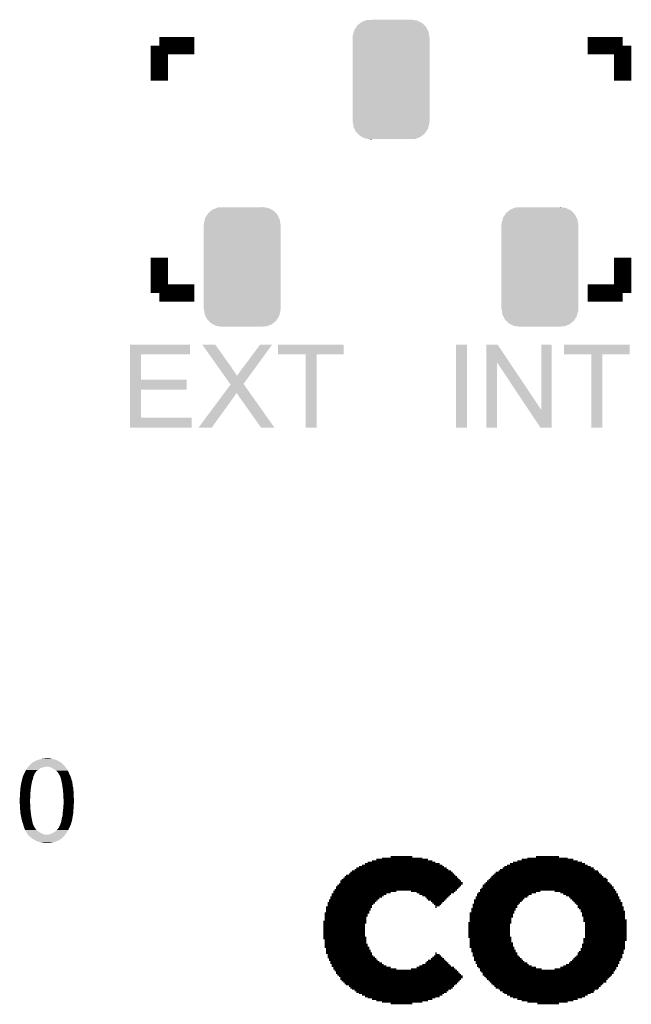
# Model space of a CAD drawing. Extents: x -9 to 122, y -9 to 65.
# Tile 291 of 308: x 99 to 106, y 41 to 53. Entities that reach past the tile are written whole.
import ezdxf

# ---------------------------------------------------------------- set-up
doc = ezdxf.new("R2010")
doc.units = 0
doc.layers.get('0').update_dxf_attribs({"linetype": 'CONTINUOUS'})
doc.layers.add('CLICKER_4_FOR_R7FA4M2A_V100_GTO', color=12, linetype='CONTINUOUS')
doc.layers.add('CLICKER_4_FOR_R7FA4M2A_V100_GTS', color=13, linetype='CONTINUOUS')

# ---------------------------------------------------------------- blocks, each defined once
blk = doc.blocks.new('CUSTOM_200')
for points in [[(-0.301568, 0.692038), (-0.285532, 0.698066), (0.308224, 0.692038), (0.27075, 0.698066)], [(-0.285532, 0.698066), (-0.220944, 0.70104), (0.27075, 0.698066), (0.25226, 0.70104)], [(0.220944, 0.70104), (0.244388, 0.702306), (0.25226, 0.70104), (0.244388, 0.702306)], [(-0.438318, 0.559164), (-0.432252, 0.581054), (0.44075, 0.559164), (0.42962, 0.581054)], [(-0.432252, 0.581054), (-0.408632, 0.616798), (0.42962, 0.581054), (0.411442, 0.616798)], [(-0.408632, 0.616798), (-0.396604, 0.634998), (0.411442, 0.616798), (0.39329, 0.634998)], [(-0.396604, 0.634998), (-0.362024, 0.662578), (0.39329, 0.634998), (0.365782, 0.662578)], [(-0.362024, 0.662578), (-0.346054, 0.675314), (0.365782, 0.662578), (0.3409, 0.675314)], [(-0.346054, 0.675314), (-0.301568, 0.692038), (0.3409, 0.675314), (0.308224, 0.692038)], [(-0.45212, -0.4953), (-0.45212, 0.4953), (0.45212, -0.4953), (0.45212, 0.4953)], [(-0.45085, 0.4953), (-0.449518, 0.518744), (0.45085, 0.4953), (0.447144, 0.518744)], [(-0.449518, 0.518744), (-0.438318, 0.559164), (0.447144, 0.518744), (0.44075, 0.559164)], [(-0.447142, -0.51874), (-0.45085, -0.4953), (0.449518, -0.51874), (0.45085, -0.4953)], [(-0.440752, -0.559164), (-0.447142, -0.51874), (0.438316, -0.559164), (0.449518, -0.51874)], [(-0.429622, -0.58105), (-0.440752, -0.559164), (0.432254, -0.58105), (0.438316, -0.559164)], [(-0.411444, -0.616798), (-0.429622, -0.58105), (0.40863, -0.616798), (0.432254, -0.58105)], [(-0.393292, -0.634996), (-0.411444, -0.616798), (0.396606, -0.634996), (0.40863, -0.616798)], [(-0.365784, -0.662578), (-0.393292, -0.634996), (0.362022, -0.662578), (0.396606, -0.634996)], [(-0.340906, -0.675312), (-0.365784, -0.662578), (0.346056, -0.675312), (0.362022, -0.662578)], [(-0.308228, -0.69204), (-0.340906, -0.675312), (0.301562, -0.69204), (0.346056, -0.675312)], [(-0.270764, -0.698066), (-0.308228, -0.69204), (0.285534, -0.698066), (0.301562, -0.69204)], [(-0.252274, -0.70104), (-0.270764, -0.698066), (0.220944, -0.70104), (0.285534, -0.698066)], [(-0.244392, -0.702308), (-0.252274, -0.70104), (-0.244392, -0.702308), (-0.220944, -0.70104)]]:
    blk.add_solid(points)

msp = doc.modelspace()

# ---------------------------------------------------------------- linework, layer by layer
at = {"layer": 'CLICKER_4_FOR_R7FA4M2A_V100_GTO'}
for points, const_width in [([(100.53574, 52.43576), (100.94976, 52.43576)], 0.2032), ([(100.53574, 52.02174), (100.53574, 52.43576)], 0.2032), ([(105.57256, 52.43576), (105.98404, 52.43576)], 0.2032), ([(105.98404, 52.02174), (105.98404, 52.43576)], 0.2032), ([(100.53574, 49.53), (100.53574, 49.94402)], 0.2032), ([(105.98404, 49.53), (105.98404, 49.94402)], 0.2032), ([(100.53574, 49.53), (100.94976, 49.53)], 0.2032), ([(105.57256, 49.53), (105.98404, 49.53)], 0.2032), ([(103.25608, 42.90568), (103.51008, 42.90568)], 0.01778), ([(104.9655, 42.90568), (105.23474, 42.90568)], 0.01778), ([(102.91826, 42.80408), (103.86568, 42.80408)], 0.01778), ([(102.95382, 42.82186), (103.83266, 42.82186)], 0.01778), ([(102.98684, 42.8371), (103.78186, 42.8371)], 0.01778), ([(103.03764, 42.85488), (103.7463, 42.85488)], 0.01778), ([(103.08844, 42.87266), (103.6955, 42.87266)], 0.01778), ([(103.15448, 42.8879), (103.62946, 42.8879)], 0.01778), ([(104.62514, 42.80408), (105.57256, 42.80408)], 0.01778), ([(104.6607, 42.82186), (105.53954, 42.82186)], 0.01778), ([(104.69372, 42.8371), (105.50652, 42.8371)], 0.01778), ([(104.74452, 42.85488), (105.45572, 42.85488)], 0.01778), ([(104.79532, 42.87266), (105.40492, 42.87266)], 0.01778), ([(104.8639, 42.8879), (105.33634, 42.8879)], 0.01778), ([(102.73284, 42.68724), (104.01808, 42.68724)], 0.01778), ([(102.76586, 42.70248), (104.0003, 42.70248)], 0.01778), ([(102.78364, 42.72026), (103.98506, 42.72026)], 0.01778), ([(102.80142, 42.73804), (103.96728, 42.73804)], 0.01778), ([(102.83444, 42.75328), (103.93426, 42.75328)], 0.01778), ([(102.85222, 42.77106), (103.91648, 42.77106)], 0.01778), ([(102.88524, 42.7863), (103.88346, 42.7863)], 0.01778), ([(104.4575, 42.68724), (105.74274, 42.68724)], 0.01778), ([(104.47528, 42.70248), (105.72496, 42.70248)], 0.01778), ([(104.49052, 42.72026), (105.70718, 42.72026)], 0.01778), ([(104.52608, 42.73804), (105.69194, 42.73804)], 0.01778), ([(104.54132, 42.75328), (105.65638, 42.75328)], 0.01778), ([(104.57434, 42.77106), (105.64114, 42.77106)], 0.01778), ([(104.59212, 42.7863), (105.60812, 42.7863)], 0.01778), ([(102.63124, 42.56786), (104.08412, 42.56786)], 0.01778), ([(102.64902, 42.58564), (104.1019, 42.58564)], 0.01778), ([(102.66426, 42.61866), (104.08412, 42.61866)], 0.01778), ([(102.66426, 42.60088), (104.1019, 42.60088)], 0.01778), ([(102.68204, 42.63644), (104.06888, 42.63644)], 0.01778), ([(102.69982, 42.65168), (104.0511, 42.65168)], 0.01778), ([(102.71506, 42.66946), (104.03586, 42.66946)], 0.01778), ([(104.33812, 42.56786), (105.85958, 42.56786)], 0.01778), ([(104.3559, 42.58564), (105.84434, 42.58564)], 0.01778), ([(104.37368, 42.60088), (105.82656, 42.60088)], 0.01778), ([(104.38892, 42.61866), (105.80878, 42.61866)], 0.01778), ([(104.4067, 42.63644), (105.80878, 42.63644)], 0.01778), ([(104.42448, 42.65168), (105.79354, 42.65168)], 0.01778), ([(104.43972, 42.66946), (105.75798, 42.66946)], 0.01778), ([(102.56266, 42.46626), (103.20528, 42.46626)], 0.01778), ([(102.56266, 42.44848), (103.17226, 42.44848)], 0.01778), ([(102.58044, 42.49928), (103.32466, 42.49928)], 0.01778), ([(102.58044, 42.48404), (103.25608, 42.48404)], 0.01778), ([(102.59822, 42.51706), (104.03586, 42.51706)], 0.01778), ([(102.61346, 42.55008), (104.06888, 42.55008)], 0.01778), ([(102.61346, 42.53484), (104.0511, 42.53484)], 0.01778), ([(103.49484, 42.49928), (104.01808, 42.49928)], 0.01778), ([(103.56088, 42.48404), (104.0003, 42.48404)], 0.01778), ([(103.5939, 42.46626), (103.96728, 42.46626)], 0.01778), ([(103.62946, 42.44848), (103.9495, 42.44848)], 0.01778), ([(104.27208, 42.46626), (104.9147, 42.46626)], 0.01778), ([(104.27208, 42.44848), (104.87914, 42.44848)], 0.01778), ([(104.28732, 42.48404), (104.9655, 42.48404)], 0.01778), ([(104.3051, 42.51706), (105.89514, 42.51706)], 0.01778), ([(104.3051, 42.49928), (105.0163, 42.49928)], 0.01778), ([(104.32288, 42.53484), (105.87736, 42.53484)], 0.01778), ([(104.33812, 42.55008), (105.87736, 42.55008)], 0.01778), ([(105.18394, 42.49928), (105.91038, 42.49928)], 0.01778), ([(105.25252, 42.48404), (105.91038, 42.48404)], 0.01778), ([(105.28554, 42.46626), (105.92816, 42.46626)], 0.01778), ([(105.31856, 42.44848), (105.92816, 42.44848)], 0.01778), ([(102.5144, 42.36466), (103.07066, 42.36466)], 0.01778), ([(102.5144, 42.34688), (103.05288, 42.34688)], 0.01778), ([(102.5144, 42.33164), (103.03764, 42.33164)], 0.01778), ([(102.52964, 42.39768), (103.10368, 42.39768)], 0.01778), ([(102.52964, 42.38244), (103.08844, 42.38244)], 0.01778), ([(102.54742, 42.43324), (103.15448, 42.43324)], 0.01778), ([(102.54742, 42.41546), (103.12146, 42.41546)], 0.01778), ([(103.66248, 42.43324), (103.93426, 42.43324)], 0.01778), ([(103.68026, 42.41546), (103.91648, 42.41546)], 0.01778), ([(103.6955, 42.39768), (103.8987, 42.39768)], 0.01778), ([(103.73106, 42.38244), (103.88346, 42.38244)], 0.01778), ([(103.7463, 42.36466), (103.86568, 42.36466)], 0.01778), ([(103.76408, 42.34688), (103.8479, 42.34688)], 0.01778), ([(103.78186, 42.33164), (103.83266, 42.33164)], 0.01778), ([(104.22128, 42.34688), (104.7623, 42.34688)], 0.01778), ([(104.22128, 42.33164), (104.74452, 42.33164)], 0.01778), ([(104.23652, 42.39768), (104.8131, 42.39768)], 0.01778), ([(104.23652, 42.38244), (104.79532, 42.38244)], 0.01778), ([(104.23652, 42.36466), (104.77754, 42.36466)], 0.01778), ([(104.2543, 42.43324), (104.8639, 42.43324)], 0.01778), ([(104.2543, 42.41546), (104.82834, 42.41546)], 0.01778), ([(105.35412, 42.43324), (105.94594, 42.43324)], 0.01778), ([(105.36936, 42.41546), (105.94594, 42.41546)], 0.01778), ([(105.38714, 42.39768), (105.96118, 42.39768)], 0.01778), ([(105.40492, 42.38244), (105.96118, 42.38244)], 0.01778), ([(105.42016, 42.36466), (105.97896, 42.36466)], 0.01778), ([(105.43794, 42.34688), (105.97896, 42.34688)], 0.01778), ([(105.45572, 42.33164), (105.97896, 42.33164)], 0.01778), ([(102.47884, 42.24528), (103.00462, 42.24528)], 0.01778), ([(102.47884, 42.23004), (102.98684, 42.23004)], 0.01778), ([(102.47884, 42.21226), (102.98684, 42.21226)], 0.01778), ([(102.49662, 42.31386), (103.03764, 42.31386)], 0.01778), ([(102.49662, 42.29608), (103.01986, 42.29608)], 0.01778), ([(102.49662, 42.28084), (103.01986, 42.28084)], 0.01778), ([(102.49662, 42.26306), (103.00462, 42.26306)], 0.01778), ([(103.78186, 42.31386), (103.7971, 42.31386)], 0.01778), ([(104.18572, 42.24528), (104.7115, 42.24528)], 0.01778), ([(104.18572, 42.23004), (104.69372, 42.23004)], 0.01778), ([(104.18572, 42.21226), (104.69372, 42.21226)], 0.01778), ([(104.2035, 42.29608), (104.72674, 42.29608)], 0.01778), ([(104.2035, 42.28084), (104.72674, 42.28084)], 0.01778), ([(104.2035, 42.26306), (104.7115, 42.26306)], 0.01778), ([(104.22128, 42.31386), (104.74452, 42.31386)], 0.01778), ([(105.45572, 42.31386), (105.99674, 42.31386)], 0.01778), ([(105.47096, 42.29608), (105.99674, 42.29608)], 0.01778), ([(105.48874, 42.28084), (105.99674, 42.28084)], 0.01778), ([(105.48874, 42.26306), (106.01198, 42.26306)], 0.01778), ([(105.50652, 42.24528), (106.01198, 42.24528)], 0.01778), ([(105.50652, 42.23004), (106.01198, 42.23004)], 0.01778), ([(105.50652, 42.21226), (106.01198, 42.21226)], 0.01778), ([(102.4636, 42.14622), (102.96906, 42.14622)], 0.01778), ([(102.4636, 42.12844), (102.96906, 42.12844)], 0.01778), ([(102.4636, 42.11066), (102.95382, 42.11066)], 0.01778), ([(102.47884, 42.19702), (102.96906, 42.19702)], 0.01778), ([(102.47884, 42.17924), (102.96906, 42.17924)], 0.01778), ([(102.47884, 42.16146), (102.96906, 42.16146)], 0.01778), ([(104.17048, 42.12844), (104.67594, 42.12844)], 0.01778), ([(104.17048, 42.11066), (104.6607, 42.11066)], 0.01778), ([(104.18572, 42.19702), (104.69372, 42.19702)], 0.01778), ([(104.18572, 42.17924), (104.67594, 42.17924)], 0.01778), ([(104.18572, 42.16146), (104.67594, 42.16146)], 0.01778), ([(104.18572, 42.14622), (104.67594, 42.14622)], 0.01778), ([(105.52176, 42.19702), (106.01198, 42.19702)], 0.01778), ([(105.52176, 42.17924), (106.01198, 42.17924)], 0.01778), ([(105.52176, 42.16146), (106.02976, 42.16146)], 0.01778), ([(105.52176, 42.14622), (106.02976, 42.14622)], 0.01778), ([(105.53954, 42.12844), (106.02976, 42.12844)], 0.01778), ([(105.53954, 42.11066), (106.02976, 42.11066)], 0.01778), ([(102.4636, 42.09542), (102.95382, 42.09542)], 0.01778), ([(102.4636, 42.07764), (102.95382, 42.07764)], 0.01778), ([(102.4636, 42.05986), (102.95382, 42.05986)], 0.01778), ([(102.4636, 42.04462), (102.95382, 42.04462)], 0.01778), ([(102.4636, 42.02684), (102.95382, 42.02684)], 0.01778), ([(102.4636, 42.00906), (102.95382, 42.00906)], 0.01778), ([(102.4636, 41.99382), (102.95382, 41.99382)], 0.01778), ([(104.17048, 42.09542), (104.6607, 42.09542)], 0.01778), ([(104.17048, 42.07764), (104.6607, 42.07764)], 0.01778), ([(104.17048, 42.05986), (104.6607, 42.05986)], 0.01778), ([(104.17048, 42.04462), (104.6607, 42.04462)], 0.01778), ([(104.17048, 42.02684), (104.6607, 42.02684)], 0.01778), ([(104.17048, 42.00906), (104.6607, 42.00906)], 0.01778), ([(104.17048, 41.99382), (104.6607, 41.99382)], 0.01778), ([(105.53954, 42.09542), (106.02976, 42.09542)], 0.01778), ([(105.53954, 42.07764), (106.02976, 42.07764)], 0.01778), ([(105.53954, 42.05986), (106.02976, 42.05986)], 0.01778), ([(105.53954, 42.04462), (106.02976, 42.04462)], 0.01778), ([(105.53954, 42.02684), (106.02976, 42.02684)], 0.01778), ([(105.53954, 42.00906), (106.02976, 42.00906)], 0.01778), ([(105.53954, 41.99382), (106.02976, 41.99382)], 0.01778), ([(102.4636, 41.97604), (102.95382, 41.97604)], 0.01778), ([(102.4636, 41.95826), (102.96906, 41.95826)], 0.01778), ([(102.4636, 41.94302), (102.96906, 41.94302)], 0.01778), ([(102.47884, 41.92524), (102.96906, 41.92524)], 0.01778), ([(102.47884, 41.90746), (102.96906, 41.90746)], 0.01778), ([(102.47884, 41.89222), (102.96906, 41.89222)], 0.01778), ([(102.47884, 41.87444), (102.98684, 41.87444)], 0.01778), ([(104.17048, 41.97604), (104.6607, 41.97604)], 0.01778), ([(104.17048, 41.95826), (104.67594, 41.95826)], 0.01778), ([(104.18572, 41.94302), (104.67594, 41.94302)], 0.01778), ([(104.18572, 41.92524), (104.67594, 41.92524)], 0.01778), ([(104.18572, 41.90746), (104.67594, 41.90746)], 0.01778), ([(104.18572, 41.89222), (104.69372, 41.89222)], 0.01778), ([(104.18572, 41.87444), (104.69372, 41.87444)], 0.01778), ([(105.50652, 41.87444), (106.01198, 41.87444)], 0.01778), ([(105.52176, 41.94302), (106.02976, 41.94302)], 0.01778), ([(105.52176, 41.92524), (106.02976, 41.92524)], 0.01778), ([(105.52176, 41.90746), (106.01198, 41.90746)], 0.01778), ([(105.52176, 41.89222), (106.01198, 41.89222)], 0.01778), ([(105.53954, 41.97604), (106.02976, 41.97604)], 0.01778), ([(105.53954, 41.95826), (106.02976, 41.95826)], 0.01778), ([(102.47884, 41.85666), (102.98684, 41.85666)], 0.01778), ([(102.47884, 41.84142), (103.00462, 41.84142)], 0.01778), ([(102.49662, 41.82364), (103.00462, 41.82364)], 0.01778), ([(102.49662, 41.80586), (103.01986, 41.80586)], 0.01778), ([(102.49662, 41.79062), (103.01986, 41.79062)], 0.01778), ([(102.49662, 41.77284), (103.03764, 41.77284)], 0.01778), ([(102.5144, 41.75506), (103.03764, 41.75506)], 0.01778), ([(103.78186, 41.77284), (103.7971, 41.77284)], 0.01778), ([(103.78186, 41.75506), (103.83266, 41.75506)], 0.01778), ([(104.18572, 41.85666), (104.69372, 41.85666)], 0.01778), ([(104.18572, 41.84142), (104.7115, 41.84142)], 0.01778), ([(104.2035, 41.82364), (104.7115, 41.82364)], 0.01778), ([(104.2035, 41.80586), (104.72674, 41.80586)], 0.01778), ([(104.2035, 41.79062), (104.72674, 41.79062)], 0.01778), ([(104.22128, 41.77284), (104.74452, 41.77284)], 0.01778), ([(104.22128, 41.75506), (104.74452, 41.75506)], 0.01778), ([(105.45572, 41.77284), (105.99674, 41.77284)], 0.01778), ([(105.45572, 41.75506), (105.97896, 41.75506)], 0.01778), ([(105.47096, 41.79062), (105.99674, 41.79062)], 0.01778), ([(105.48874, 41.82364), (106.01198, 41.82364)], 0.01778), ([(105.48874, 41.80586), (105.99674, 41.80586)], 0.01778), ([(105.50652, 41.85666), (106.01198, 41.85666)], 0.01778), ([(105.50652, 41.84142), (106.01198, 41.84142)], 0.01778), ([(102.5144, 41.73982), (103.05288, 41.73982)], 0.01778), ([(102.5144, 41.72204), (103.07066, 41.72204)], 0.01778), ([(102.52964, 41.7068), (103.08844, 41.7068)], 0.01778), ([(102.52964, 41.68902), (103.10368, 41.68902)], 0.01778), ([(102.54742, 41.67124), (103.12146, 41.67124)], 0.01778), ([(102.54742, 41.656), (103.15448, 41.656)], 0.01778), ([(102.56266, 41.63822), (103.17226, 41.63822)], 0.01778), ([(103.62946, 41.63822), (103.9495, 41.63822)], 0.01778), ([(103.66248, 41.656), (103.93426, 41.656)], 0.01778), ([(103.68026, 41.67124), (103.91648, 41.67124)], 0.01778), ([(103.6955, 41.68902), (103.8987, 41.68902)], 0.01778), ([(103.73106, 41.7068), (103.88346, 41.7068)], 0.01778), ([(103.7463, 41.72204), (103.86568, 41.72204)], 0.01778), ([(103.76408, 41.73982), (103.8479, 41.73982)], 0.01778), ([(104.22128, 41.73982), (104.7623, 41.73982)], 0.01778), ([(104.23652, 41.72204), (104.77754, 41.72204)], 0.01778), ([(104.23652, 41.7068), (104.79532, 41.7068)], 0.01778), ([(104.23652, 41.68902), (104.8131, 41.68902)], 0.01778), ([(104.2543, 41.67124), (104.82834, 41.67124)], 0.01778), ([(104.2543, 41.656), (104.8639, 41.656)], 0.01778), ([(104.27208, 41.63822), (104.87914, 41.63822)], 0.01778), ([(105.31856, 41.63822), (105.92816, 41.63822)], 0.01778), ([(105.35412, 41.656), (105.94594, 41.656)], 0.01778), ([(105.36936, 41.67124), (105.94594, 41.67124)], 0.01778), ([(105.38714, 41.68902), (105.96118, 41.68902)], 0.01778), ([(105.40492, 41.7068), (105.96118, 41.7068)], 0.01778), ([(105.42016, 41.72204), (105.97896, 41.72204)], 0.01778), ([(105.43794, 41.73982), (105.97896, 41.73982)], 0.01778), ([(102.56266, 41.62044), (103.20528, 41.62044)], 0.01778), ([(102.58044, 41.6052), (103.25608, 41.6052)], 0.01778), ([(102.58044, 41.58742), (103.32466, 41.58742)], 0.01778), ([(102.59822, 41.56964), (104.03586, 41.56964)], 0.01778), ([(102.61346, 41.5544), (104.0511, 41.5544)], 0.01778), ([(102.61346, 41.53662), (104.06888, 41.53662)], 0.01778), ([(102.63124, 41.51884), (104.08412, 41.51884)], 0.01778), ([(103.49484, 41.58742), (104.01808, 41.58742)], 0.01778), ([(103.56088, 41.6052), (104.0003, 41.6052)], 0.01778), ([(103.5939, 41.62044), (103.96728, 41.62044)], 0.01778), ([(104.27208, 41.62044), (104.9147, 41.62044)], 0.01778), ([(104.28732, 41.6052), (104.9655, 41.6052)], 0.01778), ([(104.3051, 41.58742), (105.03154, 41.58742)], 0.01778), ([(104.3051, 41.56964), (105.89514, 41.56964)], 0.01778), ([(104.32288, 41.5544), (105.87736, 41.5544)], 0.01778), ([(104.33812, 41.53662), (105.87736, 41.53662)], 0.01778), ([(104.33812, 41.51884), (105.85958, 41.51884)], 0.01778), ([(105.18394, 41.58742), (105.91038, 41.58742)], 0.01778), ([(105.25252, 41.6052), (105.91038, 41.6052)], 0.01778), ([(105.28554, 41.62044), (105.92816, 41.62044)], 0.01778), ([(102.64902, 41.5036), (104.1019, 41.5036)], 0.01778), ([(102.66426, 41.48582), (104.1019, 41.48582)], 0.01778), ([(102.66426, 41.46804), (104.08412, 41.46804)], 0.01778), ([(102.68204, 41.4528), (104.06888, 41.4528)], 0.01778), ([(102.69982, 41.43502), (104.0511, 41.43502)], 0.01778), ([(102.71506, 41.41724), (104.03586, 41.41724)], 0.01778), ([(102.73284, 41.402), (104.01808, 41.402)], 0.01778), ([(104.3559, 41.5036), (105.84434, 41.5036)], 0.01778), ([(104.37368, 41.48582), (105.82656, 41.48582)], 0.01778), ([(104.38892, 41.46804), (105.80878, 41.46804)], 0.01778), ([(104.4067, 41.4528), (105.79354, 41.4528)], 0.01778), ([(104.42448, 41.43502), (105.79354, 41.43502)], 0.01778), ([(104.43972, 41.41724), (105.75798, 41.41724)], 0.01778), ([(104.4575, 41.402), (105.74274, 41.402)], 0.01778), ([(102.76586, 41.38422), (104.0003, 41.38422)], 0.01778), ([(102.78364, 41.36644), (103.98506, 41.36644)], 0.01778), ([(102.80142, 41.3512), (103.96728, 41.3512)], 0.01778), ([(102.83444, 41.33342), (103.93426, 41.33342)], 0.01778), ([(102.85222, 41.31564), (103.91648, 41.31564)], 0.01778), ([(102.88524, 41.3004), (103.88346, 41.3004)], 0.01778), ([(104.47528, 41.38422), (105.72496, 41.38422)], 0.01778), ([(104.49052, 41.36644), (105.70718, 41.36644)], 0.01778), ([(104.52608, 41.3512), (105.69194, 41.3512)], 0.01778), ([(104.54132, 41.33342), (105.65638, 41.33342)], 0.01778), ([(104.57434, 41.31564), (105.64114, 41.31564)], 0.01778), ([(104.59212, 41.3004), (105.60812, 41.3004)], 0.01778), ([(102.91826, 41.28262), (103.86568, 41.28262)], 0.01778), ([(102.95382, 41.26484), (103.83266, 41.26484)], 0.01778), ([(102.98684, 41.2496), (103.78186, 41.2496)], 0.01778), ([(103.03764, 41.23182), (103.7463, 41.23182)], 0.01778), ([(103.08844, 41.21404), (103.6955, 41.21404)], 0.01778), ([(103.15448, 41.1988), (103.62946, 41.1988)], 0.01778), ([(103.25608, 41.18102), (103.51008, 41.18102)], 0.01778), ([(104.62514, 41.28262), (105.57256, 41.28262)], 0.01778), ([(104.6607, 41.26484), (105.53954, 41.26484)], 0.01778), ([(104.69372, 41.2496), (105.50652, 41.2496)], 0.01778), ([(104.74452, 41.23182), (105.45572, 41.23182)], 0.01778), ([(104.79532, 41.21404), (105.40492, 41.21404)], 0.01778), ([(104.8639, 41.1988), (105.33634, 41.1988)], 0.01778), ([(104.98074, 41.18102), (105.23474, 41.18102)], 0.01778)]:
    msp.add_lwpolyline(points, dxfattribs=dict(at, const_width=const_width))
for points in [[(100.190318, 48.80864), (100.19032, 48.922918), (100.896398, 48.80864), (100.89642, 48.922918)], [(100.19032, 48.922918), (100.190322, 48.92294), (100.89642, 48.922918), (100.190322, 48.92294)], [(101.041248, 48.922932), (101.041242, 48.92294), (101.193604, 48.922932), (101.041242, 48.92294)], [(101.217486, 48.674016), (101.041248, 48.922932), (101.3714, 48.674016), (101.193604, 48.922932)], [(101.52888, 48.663858), (101.721902, 48.922904), (101.67484, 48.663858), (101.864134, 48.922904)], [(101.721902, 48.922904), (101.72193, 48.92294), (101.864134, 48.922904), (101.72193, 48.92294)], [(101.93274, 48.808662), (101.93276, 48.922918), (102.704878, 48.808662), (102.7049, 48.922918)], [(101.93276, 48.922918), (101.932762, 48.92294), (102.7049, 48.922918), (101.932762, 48.92294)], [(104.0257, 47.947602), (104.02572, 48.922918), (104.155218, 47.947602), (104.15524, 48.922918)], [(104.02572, 48.922918), (104.025722, 48.92294), (104.15524, 48.922918), (104.025722, 48.92294)], [(104.381316, 48.714588), (104.38132, 48.922932), (104.652754, 48.714588), (104.513384, 48.922932)], [(104.38132, 48.922932), (104.381322, 48.92294), (104.513384, 48.922932), (104.381322, 48.92294)], [(105.02646, 48.155932), (105.02648, 48.922918), (105.148362, 48.155932), (105.14838, 48.922918)], [(105.02648, 48.922918), (105.026482, 48.92294), (105.14838, 48.922918), (105.026482, 48.92294)], [(105.29316, 48.808662), (105.29318, 48.922918), (106.065298, 48.808662), (106.06532, 48.922918)], [(105.29318, 48.922918), (105.293182, 48.92294), (106.06532, 48.922918), (105.293182, 48.92294)], [(100.190312, 48.51146), (100.190318, 48.808618), (100.319862, 48.51146), (100.31984, 48.808618)], [(100.190318, 48.808618), (100.190318, 48.80864), (100.31984, 48.808618), (100.896398, 48.80864)], [(102.255298, 48.80864), (101.93274, 48.808662), (102.704878, 48.80864), (102.704878, 48.808662)], [(102.2553, 48.808618), (102.255298, 48.80864), (102.38486, 48.808618), (102.704878, 48.80864)], [(102.25532, 47.947602), (102.2553, 48.808618), (102.384838, 47.947602), (102.38486, 48.808618)], [(104.3813, 47.947602), (104.381316, 48.714588), (104.505738, 47.947602), (104.50576, 48.714588)], [(104.877618, 48.155932), (104.50576, 48.714588), (105.02646, 48.155932), (104.652754, 48.714588)], [(105.615718, 48.80864), (105.29316, 48.808662), (106.065298, 48.80864), (106.065298, 48.808662)], [(105.61572, 48.808618), (105.615718, 48.80864), (105.74528, 48.808618), (106.065298, 48.80864)], [(105.61574, 47.947602), (105.61572, 48.808618), (105.745258, 47.947602), (105.74528, 48.808618)], [(101.219286, 48.671474), (101.217486, 48.674016), (101.371406, 48.671474), (101.3714, 48.674016)], [(101.226478, 48.661316), (101.219286, 48.671474), (101.381562, 48.661316), (101.371406, 48.671474)], [(101.237266, 48.64608), (101.226478, 48.661316), (101.389182, 48.64608), (101.381562, 48.661316)], [(101.262444, 48.61052), (101.237266, 48.64608), (101.41458, 48.61052), (101.389182, 48.64608)], [(101.27683, 48.590202), (101.262444, 48.61052), (101.42728, 48.590202), (101.41458, 48.61052)], [(101.28942, 48.57242), (101.27683, 48.590202), (101.439982, 48.57242), (101.42728, 48.590202)], [(101.46284, 48.57496), (101.473, 48.58766), (101.60988, 48.57496), (101.61916, 48.58766)], [(101.473, 48.58766), (101.48316, 48.6029), (101.61916, 48.58766), (101.630296, 48.6029)], [(101.48316, 48.6029), (101.4984, 48.62322), (101.630296, 48.6029), (101.645144, 48.62322)], [(101.4984, 48.62322), (101.5111, 48.643542), (101.645144, 48.62322), (101.659994, 48.643542)], [(101.5111, 48.643542), (101.52888, 48.663858), (101.659994, 48.643542), (101.67484, 48.663858)], [(100.19031, 48.39462), (100.190312, 48.511438), (100.858298, 48.39462), (100.85832, 48.511438)], [(100.190312, 48.511438), (100.190312, 48.51146), (100.85832, 48.511438), (100.319862, 48.51146)], [(101.301948, 48.554724), (101.28942, 48.57242), (101.45014, 48.554724), (101.439982, 48.57242)], [(101.368558, 48.460646), (101.301948, 48.554724), (101.526348, 48.460646), (101.595092, 48.554724)], [(101.45014, 48.554724), (101.450146, 48.557186), (101.595092, 48.554724), (101.596892, 48.557186)], [(101.450146, 48.557186), (101.455222, 48.562262), (101.596892, 48.557186), (101.6006, 48.562262)], [(101.455222, 48.562262), (101.46284, 48.57496), (101.6006, 48.562262), (101.60988, 48.57496)], [(100.190302, 48.06442), (100.19031, 48.394598), (100.319862, 48.06442), (100.31984, 48.394598)], [(100.19031, 48.394598), (100.19031, 48.39462), (100.31984, 48.394598), (100.858298, 48.39462)], [(101.294582, 48.346356), (101.30024, 48.353964), (101.439978, 48.346356), (101.442516, 48.353964)], [(101.30024, 48.353964), (101.300252, 48.35398), (101.442516, 48.353964), (101.445052, 48.35398)], [(101.300252, 48.35398), (101.373932, 48.453054), (101.601852, 48.35398), (101.531722, 48.453054)], [(101.373932, 48.453054), (101.368558, 48.460646), (101.531722, 48.453054), (101.526348, 48.460646)], [(101.4603, 48.333658), (101.445052, 48.35398), (101.616236, 48.333658), (101.601852, 48.35398)], [(100.998046, 47.947616), (101.251138, 48.28794), (101.152976, 47.947616), (101.39934, 48.28794)], [(101.251138, 48.28794), (101.256806, 48.29556), (101.39934, 48.28794), (101.40442, 48.29556)], [(101.256806, 48.29556), (101.264362, 48.30572), (101.40442, 48.29556), (101.41204, 48.30572)], [(101.264362, 48.30572), (101.281362, 48.32858), (101.41204, 48.30572), (101.42728, 48.32858)], [(101.281362, 48.32858), (101.288918, 48.33874), (101.42728, 48.32858), (101.4349, 48.33874)], [(101.288918, 48.33874), (101.294582, 48.346356), (101.4349, 48.33874), (101.439978, 48.346356)], [(101.473, 48.31334), (101.4603, 48.333658), (101.630618, 48.31334), (101.616236, 48.333658)], [(101.478078, 48.305722), (101.473, 48.31334), (101.63601, 48.305722), (101.630618, 48.31334)], [(101.483154, 48.295574), (101.478078, 48.305722), (101.643194, 48.295574), (101.63601, 48.305722)], [(101.48569, 48.29556), (101.483154, 48.295574), (101.643204, 48.29556), (101.643194, 48.295574)], [(101.732076, 47.947588), (101.48569, 48.29556), (101.889514, 47.947588), (101.643204, 48.29556)], [(105.016296, 47.947588), (104.877618, 48.155932), (105.148358, 47.947588), (105.148362, 48.155932)], [(100.1903, 47.947602), (100.190302, 48.064398), (100.916718, 47.947602), (100.91674, 48.064398)], [(100.190302, 48.064398), (100.190302, 48.06442), (100.91674, 48.064398), (100.319862, 48.06442)], [(100.916718, 47.94758), (100.1903, 47.947602), (100.916718, 47.94758), (100.916718, 47.947602)], [(101.15295, 47.94758), (100.998046, 47.947616), (101.15295, 47.94758), (101.152976, 47.947616)], [(101.889518, 47.94758), (101.889514, 47.947588), (101.889518, 47.94758), (101.732076, 47.947588)], [(102.384838, 47.94758), (102.25532, 47.947602), (102.384838, 47.94758), (102.384838, 47.947602)], [(104.155218, 47.94758), (104.0257, 47.947602), (104.155218, 47.94758), (104.155218, 47.947602)], [(104.505738, 47.94758), (104.3813, 47.947602), (104.505738, 47.94758), (104.505738, 47.947602)], [(105.148358, 47.94758), (105.016296, 47.947588), (105.148358, 47.94758), (105.148358, 47.947588)], [(105.745258, 47.94758), (105.61574, 47.947602), (105.745258, 47.94758), (105.745258, 47.947602)], [(98.98888, 43.9547), (98.993036, 43.95978), (99.164144, 43.9547), (99.18192, 43.95978)], [(98.993036, 43.95978), (98.995114, 43.96232), (99.18192, 43.95978), (99.197162, 43.96232)], [(98.995114, 43.96232), (99.007582, 43.97756), (99.431204, 43.96232), (99.418142, 43.97756)], [(99.007582, 43.97756), (99.01174, 43.98264), (99.418142, 43.97756), (99.412216, 43.98264)], [(99.01174, 43.98264), (99.023028, 43.9928), (99.412216, 43.98264), (99.40036, 43.9928)], [(99.023028, 43.9928), (99.03714, 44.0055), (99.40036, 43.9928), (99.38766, 44.0055)], [(99.03714, 44.0055), (99.039682, 44.00804), (99.38766, 44.0055), (99.38512, 44.00804)], [(99.039682, 44.00804), (99.042224, 44.01058), (99.38512, 44.00804), (99.381946, 44.01058)], [(99.042224, 44.01058), (99.049842, 44.013124), (99.381946, 44.01058), (99.378764, 44.013124)], [(99.049842, 44.013124), (99.054918, 44.018198), (99.378764, 44.013124), (99.37242, 44.018198)], [(99.054918, 44.018198), (99.054924, 44.018202), (99.37242, 44.018198), (99.372412, 44.018202)], [(99.054924, 44.018202), (99.06508, 44.02328), (99.372412, 44.018202), (99.35972, 44.02328)], [(99.06508, 44.02328), (99.075232, 44.028356), (99.35972, 44.02328), (99.352108, 44.028356)], [(99.075232, 44.028356), (99.080276, 44.030878), (99.352108, 44.028356), (99.3521, 44.030878)], [(99.080276, 44.030878), (99.08032, 44.0309), (99.3521, 44.030878), (99.349564, 44.0309)], [(99.08032, 44.0309), (99.0854, 44.03344), (99.349564, 44.0309), (99.343848, 44.03344)], [(99.0854, 44.03344), (99.104448, 44.04106), (99.343848, 44.03344), (99.326698, 44.04106)], [(99.104448, 44.04106), (99.110798, 44.0436), (99.326698, 44.04106), (99.319078, 44.0436)], [(99.110798, 44.0436), (99.126032, 44.048678), (99.319078, 44.0436), (99.30384, 44.048678)], [(99.126032, 44.048678), (99.141282, 44.05376), (99.30384, 44.048678), (99.28098, 44.05376)], [(99.141282, 44.05376), (99.17684, 44.05884), (99.28098, 44.05376), (99.26066, 44.05884)], [(99.17684, 44.05884), (99.214938, 44.06138), (99.26066, 44.05884), (99.242878, 44.06138)], [(99.242878, 43.95978), (99.227642, 43.96232), (99.43338, 43.95978), (99.431204, 43.96232)], [(99.258122, 43.957238), (99.242878, 43.95978), (99.435076, 43.957238), (99.43338, 43.95978)], [(99.27082, 43.94962), (99.258122, 43.957238), (99.440154, 43.94962), (99.435076, 43.957238)], [(98.928768, 43.835322), (98.930464, 43.842942), (99.05492, 43.835322), (99.056008, 43.842942)], [(98.930464, 43.842942), (98.933, 43.845484), (99.056008, 43.842942), (99.056372, 43.845484)], [(98.933, 43.845484), (98.93554, 43.8531), (99.056372, 43.845484), (99.05746, 43.8531)], [(98.93554, 43.8531), (98.935542, 43.853104), (99.05746, 43.8531), (99.057462, 43.853104)], [(98.935542, 43.853104), (98.938082, 43.858182), (99.057462, 43.853104), (99.060508, 43.858182)], [(98.938082, 43.858182), (98.939984, 43.865802), (99.060508, 43.858182), (99.065082, 43.865802)], [(98.939984, 43.865802), (98.94062, 43.868342), (99.065082, 43.865802), (99.065716, 43.868342)], [(98.94062, 43.868342), (98.94443, 43.875964), (99.065716, 43.868342), (99.067622, 43.875964)], [(98.94443, 43.875964), (98.94824, 43.883582), (99.067622, 43.875964), (99.0727, 43.883582)], [(98.94824, 43.883582), (98.950778, 43.88866), (99.0727, 43.883582), (99.075242, 43.88866)], [(98.950778, 43.88866), (98.952052, 43.891206), (99.075242, 43.88866), (99.07778, 43.891206)], [(98.952052, 43.891206), (98.953322, 43.893744), (99.07778, 43.891206), (99.077784, 43.893744)], [(98.953322, 43.893744), (98.95967, 43.90644), (99.077784, 43.893744), (99.08794, 43.90644)], [(98.95967, 43.90644), (98.96475, 43.9166), (99.08794, 43.90644), (99.098102, 43.9166)], [(98.96475, 43.9166), (98.96856, 43.92422), (99.098102, 43.9166), (99.10826, 43.92422)], [(98.96856, 43.92422), (98.971102, 43.9293), (99.10826, 43.92422), (99.114608, 43.9293)], [(98.971102, 43.9293), (98.974658, 43.934382), (99.114608, 43.9293), (99.120962, 43.934382)], [(98.974658, 43.934382), (98.983546, 43.94708), (99.120962, 43.934382), (99.14382, 43.94708)], [(98.983546, 43.94708), (98.988878, 43.954698), (99.14382, 43.94708), (99.164138, 43.954698)], [(98.988878, 43.954698), (98.98888, 43.9547), (99.164138, 43.954698), (99.164144, 43.9547)], [(99.29368, 43.93692), (99.27082, 43.94962), (99.448622, 43.93692), (99.440154, 43.94962)], [(99.293684, 43.936918), (99.29368, 43.93692), (99.448622, 43.936918), (99.448622, 43.93692)], [(99.30588, 43.929296), (99.293684, 43.936918), (99.45624, 43.929296), (99.448622, 43.936918)], [(99.314002, 43.92422), (99.30588, 43.929296), (99.458272, 43.92422), (99.45624, 43.929296)], [(99.322894, 43.9166), (99.314002, 43.92422), (99.46132, 43.9166), (99.458272, 43.92422)], [(99.33178, 43.908982), (99.322894, 43.9166), (99.46513, 43.908982), (99.46132, 43.9166)], [(99.34448, 43.89628), (99.33178, 43.908982), (99.47148, 43.89628), (99.46513, 43.908982)], [(99.344482, 43.896276), (99.34448, 43.89628), (99.471482, 43.896276), (99.47148, 43.89628)], [(99.349562, 43.88612), (99.344482, 43.896276), (99.47529, 43.88612), (99.471482, 43.896276)], [(99.352102, 43.883578), (99.349562, 43.88612), (99.476244, 43.883578), (99.47529, 43.88612)], [(99.356456, 43.875958), (99.352102, 43.883578), (99.4791, 43.875958), (99.476244, 43.883578)], [(99.36226, 43.8658), (99.356456, 43.875958), (99.484744, 43.8658), (99.4791, 43.875958)], [(99.368612, 43.853098), (99.36226, 43.8658), (99.4918, 43.853098), (99.484744, 43.8658)], [(99.37242, 43.845478), (99.368612, 43.853098), (99.49434, 43.845478), (99.4918, 43.853098)], [(99.38004, 43.82262), (99.37242, 43.845478), (99.501958, 43.82262), (99.49434, 43.845478)], [(98.904124, 43.71594), (98.908936, 43.74642), (99.02698, 43.71594), (99.03206, 43.74642)], [(98.908936, 43.74642), (98.91014, 43.75404), (99.03206, 43.74642), (99.033444, 43.75404)], [(98.91014, 43.75404), (98.914654, 43.77436), (99.033444, 43.75404), (99.03714, 43.77436)], [(98.914654, 43.77436), (98.919736, 43.797222), (99.03714, 43.77436), (99.042222, 43.797222)], [(98.919736, 43.797222), (98.9203, 43.79976), (99.042222, 43.797222), (99.043172, 43.79976)], [(98.9203, 43.79976), (98.924744, 43.817538), (99.043172, 43.79976), (99.049838, 43.817538)], [(98.924744, 43.817538), (98.92538, 43.82008), (99.049838, 43.817538), (99.050564, 43.82008)], [(98.92538, 43.82008), (98.928768, 43.835322), (99.050564, 43.82008), (99.05492, 43.835322)], [(99.38004, 43.822618), (99.38004, 43.82262), (99.50196, 43.822618), (99.501958, 43.82262)], [(99.38512, 43.79976), (99.38004, 43.822618), (99.507678, 43.79976), (99.50196, 43.822618)], [(99.386646, 43.792138), (99.38512, 43.79976), (99.509584, 43.792138), (99.507678, 43.79976)], [(99.387154, 43.789594), (99.386646, 43.792138), (99.51212, 43.789594), (99.509584, 43.792138)], [(99.38817, 43.784518), (99.387154, 43.789594), (99.512122, 43.784518), (99.51212, 43.789594)], [(99.389694, 43.776896), (99.38817, 43.784518), (99.51466, 43.776896), (99.512122, 43.784518)], [(99.391218, 43.769278), (99.389694, 43.776896), (99.51466, 43.769278), (99.51466, 43.776896)], [(99.393248, 43.75912), (99.391218, 43.769278), (99.5172, 43.75912), (99.51466, 43.769278)], [(99.39528, 43.74896), (99.393248, 43.75912), (99.519232, 43.74896), (99.5172, 43.75912)], [(99.395628, 43.746418), (99.39528, 43.74896), (99.51974, 43.746418), (99.519232, 43.74896)], [(99.397706, 43.731178), (99.395628, 43.746418), (99.519742, 43.731178), (99.51974, 43.746418)], [(99.399784, 43.715936), (99.397706, 43.731178), (99.52482, 43.715936), (99.519742, 43.731178)], [(98.89744, 43.64228), (98.898074, 43.64736), (99.01936, 43.64228), (99.01936, 43.64736)], [(98.89744, 43.606722), (98.89744, 43.64228), (99.01936, 43.606722), (99.01936, 43.64228)], [(98.898074, 43.64736), (98.89998, 43.6626), (99.01936, 43.64736), (99.021536, 43.6626)], [(98.89998, 43.6626), (98.901174, 43.68292), (99.021536, 43.6626), (99.02444, 43.68292)], [(98.901174, 43.68292), (98.90252, 43.70578), (99.02444, 43.68292), (99.026198, 43.70578)], [(98.90252, 43.70578), (98.904124, 43.71594), (99.026198, 43.70578), (99.02698, 43.71594)], [(99.401862, 43.7007), (99.399784, 43.715936), (99.52482, 43.7007), (99.52482, 43.715936)], [(99.4029, 43.69308), (99.401862, 43.7007), (99.525774, 43.69308), (99.52482, 43.7007)], [(99.406204, 43.660058), (99.4029, 43.69308), (99.5299, 43.660058), (99.525774, 43.69308)], [(99.40798, 43.642282), (99.406204, 43.660058), (99.5299, 43.642282), (99.5299, 43.660058)], [(99.40798, 43.61434), (99.40798, 43.642282), (99.5299, 43.61434), (99.5299, 43.642282)], [(99.40798, 43.601638), (99.40798, 43.61434), (99.531172, 43.601638), (99.5299, 43.61434)], [(98.8949, 43.591482), (98.897438, 43.606718), (99.018462, 43.591482), (99.01936, 43.606718)], [(98.8949, 43.56354), (98.8949, 43.591482), (99.01682, 43.56354), (99.018462, 43.591482)], [(98.896044, 43.540682), (98.8949, 43.56354), (99.01682, 43.540682), (99.01682, 43.56354)], [(98.896932, 43.5229), (98.896044, 43.540682), (99.01936, 43.5229), (99.01682, 43.540682)], [(98.89744, 43.51274), (98.896932, 43.5229), (99.01936, 43.51274), (99.01936, 43.5229)], [(98.897438, 43.606718), (98.89744, 43.606722), (99.01936, 43.606718), (99.01936, 43.606722)], [(98.899134, 43.482262), (98.89744, 43.51274), (99.01936, 43.482262), (99.01936, 43.51274)], [(99.410096, 43.588942), (99.40798, 43.601638), (99.53244, 43.588942), (99.531172, 43.601638)], [(99.408296, 43.4848), (99.410518, 43.520358), (99.5299, 43.4848), (99.5299, 43.520358)], [(99.41052, 43.586398), (99.410096, 43.588942), (99.53244, 43.586398), (99.53244, 43.588942)], [(99.410518, 43.520358), (99.41052, 43.52036), (99.5299, 43.520358), (99.5299, 43.52036)], [(99.41052, 43.535598), (99.41052, 43.586398), (99.53244, 43.535598), (99.53244, 43.586398)], [(99.41052, 43.52036), (99.41052, 43.535598), (99.5299, 43.52036), (99.53244, 43.535598)], [(98.89998, 43.46702), (98.899134, 43.482262), (99.021054, 43.46702), (99.01936, 43.482262)], [(98.90043, 43.4594), (98.89998, 43.46702), (99.0219, 43.4594), (99.021054, 43.46702)], [(98.901924, 43.434), (98.90043, 43.4594), (99.02444, 43.434), (99.0219, 43.4594)], [(98.90252, 43.42384), (98.901924, 43.434), (99.025826, 43.42384), (99.02444, 43.434)], [(98.911664, 43.37812), (98.90252, 43.42384), (99.03206, 43.37812), (99.025826, 43.42384)], [(98.91776, 43.34764), (98.911664, 43.37812), (99.038158, 43.34764), (99.03206, 43.37812)], [(99.3902, 43.355262), (99.39782, 43.383198), (99.514234, 43.355262), (99.518892, 43.383198)], [(99.39782, 43.383198), (99.40036, 43.41114), (99.518892, 43.383198), (99.52355, 43.41114)], [(99.40036, 43.41114), (99.400946, 43.418758), (99.52355, 43.41114), (99.52482, 43.418758)], [(99.400946, 43.418758), (99.4029, 43.44416), (99.52482, 43.418758), (99.52623, 43.44416)], [(99.4029, 43.44416), (99.405802, 43.46448), (99.52623, 43.44416), (99.52736, 43.46448)], [(99.405802, 43.46448), (99.40798, 43.47972), (99.52736, 43.46448), (99.529264, 43.47972)], [(99.40798, 43.47972), (99.408296, 43.4848), (99.529264, 43.47972), (99.5299, 43.4848)], [(98.925382, 43.31716), (98.91776, 43.34764), (99.044254, 43.31716), (99.038158, 43.34764)], [(98.930462, 43.301922), (98.925382, 43.31716), (99.0473, 43.301922), (99.044254, 43.31716)], [(98.93554, 43.28668), (98.930462, 43.301922), (99.052382, 43.28668), (99.0473, 43.301922)], [(98.937826, 43.279062), (98.93554, 43.28668), (99.05492, 43.279062), (99.052382, 43.28668)], [(98.94316, 43.26128), (98.937826, 43.279062), (99.063812, 43.26128), (99.05492, 43.279062)], [(98.944008, 43.258742), (98.94316, 43.26128), (99.06508, 43.258742), (99.063812, 43.26128)], [(99.35972, 43.258738), (99.3648, 43.2689), (99.486718, 43.258738), (99.489262, 43.2689)], [(99.3648, 43.2689), (99.367846, 43.276518), (99.489262, 43.2689), (99.4918, 43.276518)], [(99.367846, 43.276518), (99.369878, 43.281596), (99.4918, 43.276518), (99.494338, 43.281596)], [(99.369878, 43.281596), (99.370894, 43.284138), (99.494338, 43.281596), (99.496876, 43.284138)], [(99.370894, 43.284138), (99.37496, 43.2943), (99.496876, 43.284138), (99.499136, 43.2943)], [(99.37496, 43.2943), (99.3804, 43.306998), (99.499136, 43.2943), (99.50196, 43.306998)], [(99.3804, 43.306998), (99.382578, 43.312078), (99.50196, 43.306998), (99.503864, 43.312078)], [(99.382578, 43.312078), (99.384484, 43.327318), (99.503864, 43.312078), (99.509578, 43.327318)], [(99.384484, 43.327318), (99.38512, 43.3324), (99.509578, 43.327318), (99.510424, 43.3324)], [(99.38512, 43.3324), (99.3902, 43.355262), (99.510424, 43.3324), (99.514234, 43.355262)], [(98.949086, 43.243506), (98.944008, 43.258742), (99.075236, 43.243506), (99.06508, 43.258742)], [(98.949928, 43.240982), (98.949086, 43.243506), (99.07524, 43.240982), (99.075236, 43.243506)], [(98.949934, 43.24096), (98.949928, 43.240982), (99.077766, 43.24096), (99.07524, 43.240982)], [(98.95078, 43.238422), (98.949934, 43.24096), (99.07904, 43.238422), (99.077766, 43.24096)], [(98.95459, 43.230804), (98.95078, 43.238422), (99.082858, 43.230804), (99.07904, 43.238422)], [(98.960942, 43.218098), (98.95459, 43.230804), (99.09556, 43.218098), (99.082858, 43.230804)], [(98.96856, 43.20286), (98.960942, 43.218098), (99.113338, 43.20286), (99.09556, 43.218098)], [(98.97618, 43.190162), (98.96856, 43.20286), (99.133658, 43.190162), (99.113338, 43.20286)], [(98.976182, 43.19016), (98.97618, 43.190162), (99.13366, 43.19016), (99.133658, 43.190162)], [(98.98126, 43.177464), (98.976182, 43.19016), (99.156512, 43.177464), (99.13366, 43.19016)], [(98.981264, 43.17746), (98.98126, 43.177464), (99.156518, 43.17746), (99.156512, 43.177464)], [(98.986338, 43.17238), (98.981264, 43.17746), (99.170492, 43.17238), (99.156518, 43.17746)], [(98.988878, 43.167304), (98.986338, 43.17238), (99.184456, 43.167304), (99.170492, 43.17238)], [(98.98888, 43.167302), (98.988878, 43.167304), (99.18446, 43.167302), (99.184456, 43.167304)], [(98.991422, 43.16476), (98.98888, 43.167302), (99.197158, 43.16476), (99.18446, 43.167302)], [(99.00666, 43.149518), (98.991422, 43.16476), (99.41763, 43.149518), (99.429824, 43.16476)], [(99.009622, 43.14698), (99.00666, 43.149518), (99.4156, 43.14698), (99.41763, 43.149518)], [(99.039258, 43.12158), (99.009622, 43.14698), (99.390194, 43.12158), (99.4156, 43.14698)], [(99.227638, 43.16476), (99.242878, 43.1673), (99.429824, 43.16476), (99.431856, 43.1673)], [(99.242878, 43.1673), (99.254732, 43.17238), (99.431856, 43.1673), (99.43592, 43.17238)], [(99.254732, 43.17238), (99.26066, 43.17492), (99.43592, 43.17238), (99.437536, 43.17492)], [(99.26066, 43.17492), (99.283522, 43.18508), (99.437536, 43.17492), (99.444, 43.18508)], [(99.283522, 43.18508), (99.30638, 43.19778), (99.444, 43.18508), (99.452082, 43.19778)], [(99.30638, 43.19778), (99.310612, 43.20032), (99.452082, 43.19778), (99.4537, 43.20032)], [(99.310612, 43.20032), (99.319076, 43.205398), (99.4537, 43.20032), (99.456746, 43.205398)], [(99.319076, 43.205398), (99.329238, 43.218098), (99.456746, 43.205398), (99.464366, 43.218098)], [(99.329238, 43.218098), (99.33686, 43.22572), (99.464366, 43.218098), (99.46894, 43.22572)], [(99.33686, 43.22572), (99.339402, 43.228262), (99.46894, 43.22572), (99.470068, 43.228262)], [(99.339402, 43.228262), (99.3521, 43.2435), (99.470068, 43.228262), (99.476842, 43.2435)], [(99.3521, 43.2435), (99.354638, 43.24604), (99.476842, 43.2435), (99.47797, 43.24604)], [(99.354638, 43.24604), (99.355906, 43.248578), (99.47797, 43.24604), (99.4791, 43.248578)], [(99.355906, 43.248578), (99.35718, 43.25112), (99.4791, 43.248578), (99.481006, 43.25112)], [(99.35718, 43.25112), (99.359718, 43.258736), (99.481006, 43.25112), (99.486718, 43.258736)], [(99.359718, 43.258736), (99.35972, 43.258738), (99.486718, 43.258736), (99.486718, 43.258738)], [(99.039284, 43.121558), (99.039258, 43.12158), (99.38766, 43.121558), (99.390194, 43.12158)], [(99.04222, 43.11904), (99.039284, 43.121558), (99.387646, 43.11904), (99.38766, 43.121558)], [(99.042232, 43.119034), (99.04222, 43.11904), (99.387646, 43.119034), (99.387646, 43.11904)], [(99.051114, 43.113958), (99.042232, 43.119034), (99.377498, 43.113958), (99.387646, 43.119034)], [(99.06889, 43.1038), (99.051114, 43.113958), (99.362258, 43.1038), (99.377498, 43.113958)], [(99.08667, 43.09364), (99.06889, 43.1038), (99.34194, 43.09364), (99.362258, 43.1038)], [(99.095558, 43.08856), (99.08667, 43.09364), (99.32924, 43.08856), (99.34194, 43.09364)], [(99.115874, 43.08348), (99.095558, 43.08856), (99.316542, 43.08348), (99.32924, 43.08856)], [(99.11588, 43.083478), (99.115874, 43.08348), (99.316534, 43.083478), (99.316542, 43.08348)], [(99.13112, 43.0784), (99.11588, 43.083478), (99.3013, 43.0784), (99.316534, 43.083478)], [(99.148898, 43.07332), (99.13112, 43.0784), (99.28606, 43.07332), (99.3013, 43.0784)], [(99.17938, 43.06824), (99.148898, 43.07332), (99.253042, 43.06824), (99.28606, 43.07332)], [(99.189538, 43.0657), (99.17938, 43.06824), (99.214942, 43.0657), (99.253042, 43.06824)]]:
    msp.add_solid(points, dxfattribs=at)

# ---------------------------------------------------------------- block references
at = {"layer": 'CLICKER_4_FOR_R7FA4M2A_V100_GTS'}
for p in [(103.26116, 52.03698), (101.5111, 49.8348), (105.01122, 49.8348)]:
    msp.add_blockref('CUSTOM_200', p, dxfattribs=at)

doc.saveas('drawing.dxf')
